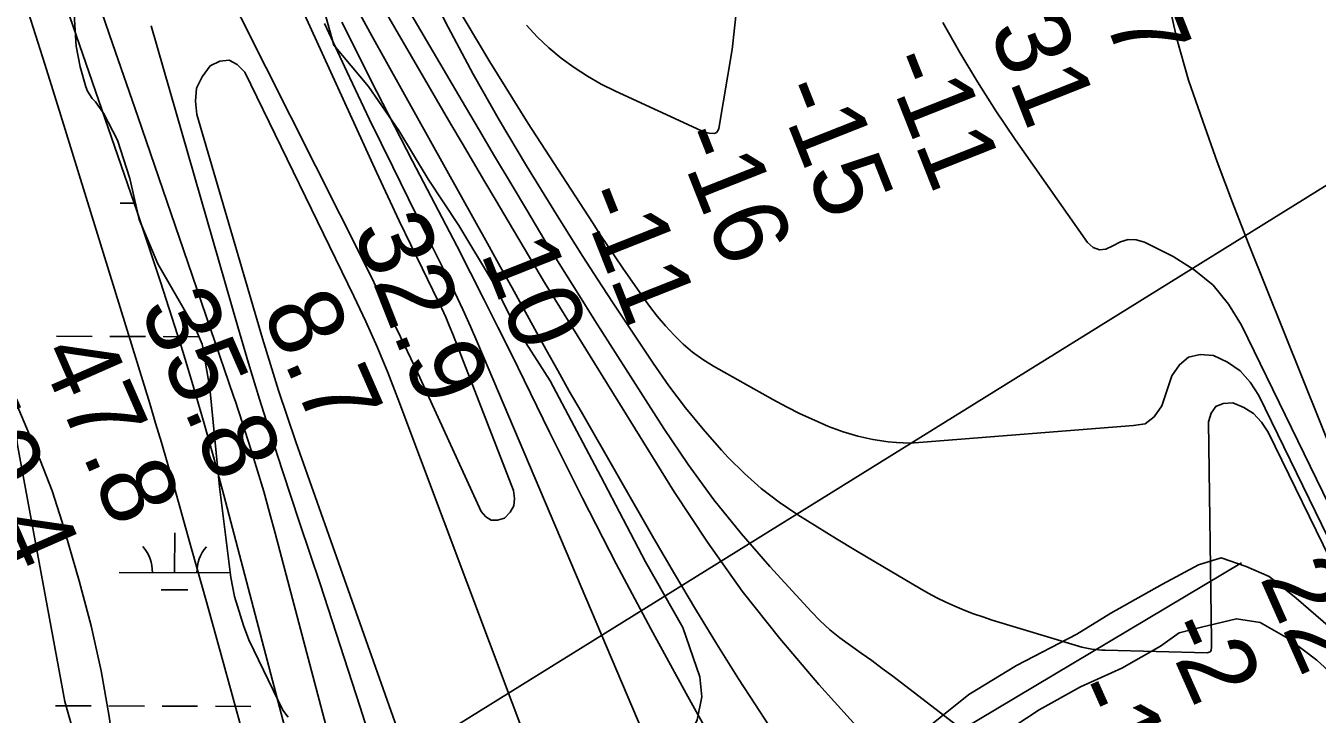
# Model space of a CAD drawing. Extents: x 3161615 to 3199515, y 867541 to 892976.
# Drawn here: x 3178692 to 3179855, y 885770 to 886389 of the extents above; entities that cross this region are included whole.
import ezdxf

# ---------------------------------------------------------------- set-up
doc = ezdxf.new("R2010")
doc.units = 0
for name, color, linetype in [('V-LEVE-TOET', 7, 'Continuous'), ('V-RIVR-EDGE', 7, 'Continuous'), ('V-RIVR-RANG', 7, 'Continuous'), ('V-RRAP-DIKE', 7, 'Continuous'), ('V-SITE-VEGE', 7, 'Continuous'), ('V-TOPO-DPTH', 7, 'Continuous'), ('V-TOPO-MAJR', 7, 'Continuous'), ('V-TOPO-MINR', 7, 'Continuous'), ('V-TOPO-SHOR', 7, 'Continuous'), ('V-TOPO-WATR', 7, 'Continuous'), ('V-WETL-SWMP', 7, 'Continuous')]:
    doc.layers.add(name, color=color, linetype=linetype)

msp = doc.modelspace()

# ---------------------------------------------------------------- linework, layer by layer
at = {"layer": 'V-LEVE-TOET'}
msp.add_lwpolyline([(3179786.7, 885905.8), (3179008.7, 885442), (3178979.5, 885548.4), (3179008.7, 885442), (3179223.2, 884660.7)], dxfattribs=at)
at = {"layer": 'V-RIVR-EDGE'}
for points in [[(3178958.5, 886410.7), (3178969.3, 886372), (3179000.7, 886334.7), (3179027.8, 886295.1), (3179054.4, 886251.2), (3179081.9, 886209.6), (3179113.3, 886157.5), (3179132.7, 886118.9), (3179164.1, 886069.7), (3179209.7, 885983.7), (3179250, 885906.8), (3179283.7, 885847.6), (3179298.9, 885803.2), (3179300.7, 885785.1), (3179296.4, 885764.6), (3179285.4, 885740.3), (3179260, 885697)], [(3179260, 885697), (3179231.3, 885650.3), (3179228.8, 885636), (3179240.3, 885627.4), (3179278.9, 885640.7), (3179323.3, 885651.5), (3179362.9, 885673.8), (3179462.3, 885736.6), (3179489.5, 885746), (3179541.1, 885787.4), (3179584.1, 885813.5), (3179638.5, 885841.5), (3179669.1, 885860.5), (3179715.4, 885886.6), (3179747.9, 885904.2), (3179768.4, 885910.3), (3179790.8, 885902.6), (3179811.7, 885893.5), (3179836, 885873.9), (3179871.2, 885843.3)], [(3179885.4, 885789.9), (3179854.5, 885818.1), (3179828.8, 885837.7), (3179803.5, 885852.1), (3179782.1, 885855.5), (3179750.6, 885847.9), (3179730.5, 885842.7)], [(3179730.5, 885842.7), (3179713.8, 885830.8), (3179679, 885810.9), (3179641.7, 885794.3), (3179604.5, 885773.4), (3179534.3, 885727.3)]]:
    msp.add_lwpolyline(points, dxfattribs=at)
at = {"layer": 'V-RIVR-RANG'}
msp.add_line((3178620.3, 885474.3), (3180080.8, 886381), dxfattribs=at)
at = {"layer": 'V-RRAP-DIKE'}
msp.add_lwpolyline([(3179786.7, 885905.8), (3179008.7, 885442), (3178979.5, 885548.4), (3179008.7, 885442), (3179223.2, 884660.7)], dxfattribs=at)
at = {"layer": 'V-SITE-VEGE'}
msp.add_lwpolyline([(3178733.3, 886438.2), (3178737.3, 886371), (3178741, 886352.3), (3178746.2, 886334.4), (3178747.7, 886330.6), (3178751.7, 886323.9), (3178754.9, 886320.9), (3178762.1, 886310.7), (3178774.7, 886286.5), (3178785.6, 886251.7), (3178794.2, 886214.8), (3178810.8, 886175.1), (3178837.8, 886128.1), (3178843.5, 886119.5), (3178851, 886102.6), (3178852.4, 886095.6), (3178853.6, 886087.4), (3178857.8, 886063), (3178866.6, 885974.4), (3178876.6, 885892.7), (3178880, 885875.5), (3178888.2, 885849.3), (3178892.9, 885836.4), (3178923.4, 885773.3), (3178928.4, 885766.8)], dxfattribs=at)
at = {"layer": 'V-TOPO-DPTH'}
for points in [[(3179015.6, 886439.8), (3179084.9, 886321.6), (3179099.6, 886296.7), (3179114.2, 886271.9), (3179129, 886247.1), (3179143.7, 886222.3), (3179158.6, 886197.6), (3179173.7, 886172.9), (3179189, 886148.5), (3179204.4, 886124.1), (3179266.5, 886026.9), (3179288.5, 885994.4), (3179311.5, 885962.7), (3179336.2, 885932.2), (3179361.9, 885902.6), (3179399.1, 885862), (3179407.4, 885853.6), (3179415.9, 885845.6), (3179425, 885838.3), (3179434.5, 885831.3), (3179444.1, 885824.6), (3179453.7, 885817.8), (3179463.2, 885810.8), (3179472.6, 885803.7), (3179561.2, 885735.6)], [(3179561.2, 885735.6), (3179472.6, 885803.7), (3179463.2, 885810.8), (3179453.7, 885817.8), (3179444.1, 885824.6), (3179434.5, 885831.3), (3179425, 885838.3), (3179415.9, 885845.6), (3179407.4, 885853.6), (3179399.1, 885862), (3179361.9, 885902.6), (3179336.2, 885932.2), (3179311.5, 885962.7), (3179288.5, 885994.4), (3179266.5, 886026.9), (3179204.4, 886124.1), (3179189, 886148.5), (3179173.7, 886172.9), (3179158.6, 886197.6), (3179143.7, 886222.3), (3179129, 886247.1), (3179114.2, 886271.9), (3179099.6, 886296.7), (3179084.9, 886321.6), (3179015.6, 886439.8)], [(3178977.6, 886428.3), (3179003.6, 886380.4), (3179109.3, 886190.7), (3179119.6, 886172.1), (3179129.9, 886153.5), (3179140.2, 886134.9), (3179150.4, 886116.2), (3179160.6, 886097.6), (3179171, 886079), (3179181.4, 886060.5), (3179192, 886042), (3179257.4, 885927.8), (3179276, 885895.9), (3179294.9, 885864.2), (3179314.2, 885832.7), (3179333.9, 885801.5), (3179348.4, 885778.8), (3179361.3, 885759.2)], [(3178977.6, 886428.3), (3179003.6, 886380.4), (3179109.3, 886190.7), (3179119.6, 886172.1), (3179129.9, 886153.5), (3179140.2, 886134.9), (3179150.4, 886116.2), (3179160.6, 886097.6), (3179171, 886079), (3179181.4, 886060.5), (3179192, 886042), (3179257.4, 885927.8), (3179276, 885895.9), (3179294.9, 885864.2), (3179314.2, 885832.7), (3179333.9, 885801.5), (3179348.4, 885778.8), (3179361.3, 885759.2)], [(3179875.8, 885905.7), (3179802.2, 886056.6), (3179794.6, 886068.5), (3179785.4, 886078.7), (3179774.1, 886086.4), (3179761.4, 886092.5), (3179749.4, 886093.3), (3179738.9, 886091), (3179730.7, 886084.1), (3179724, 886074.1), (3179714.8, 886047.1), (3179708, 886037.4), (3179699.8, 886031), (3179689.5, 886029.6), (3179500.1, 886014.4), (3179488.1, 886013.7), (3179475.9, 886014.2), (3179468.5, 886014.9), (3179454.7, 886017), (3179441.2, 886019.8), (3179427.9, 886023.8), (3179414.9, 886028.6), (3179402.1, 886034.2), (3179389.4, 886040.1), (3179377, 886046.4), (3179364.7, 886053), (3179311.3, 886082.9), (3179301.7, 886088.9), (3179292.4, 886095.5), (3179283.8, 886102.8), (3179275.7, 886110.7), (3179268, 886119.2), (3179260.6, 886127.9), (3179253.6, 886136.9), (3179246.9, 886146.2), (3179229.7, 886171.1), (3179222.7, 886181.3), (3179215.8, 886191.5), (3179208.9, 886201.8), (3179202.2, 886212.1), (3179144.4, 886301.3), (3179109.8, 886356.8), (3179076.5, 886413.1)], [(3179875.8, 885905.7), (3179802.2, 886056.6), (3179794.6, 886068.5), (3179785.4, 886078.7), (3179774.1, 886086.4), (3179761.4, 886092.5), (3179749.4, 886093.3), (3179738.9, 886091), (3179730.7, 886084.1), (3179724, 886074.1), (3179714.8, 886047.1), (3179708, 886037.4), (3179699.8, 886031), (3179689.5, 886029.6), (3179500.1, 886014.4), (3179488.1, 886013.7), (3179475.9, 886014.2), (3179468.5, 886014.9), (3179454.7, 886017), (3179441.2, 886019.8), (3179427.9, 886023.8), (3179414.9, 886028.6), (3179402.1, 886034.2), (3179389.4, 886040.1), (3179377, 886046.4), (3179364.7, 886053), (3179311.3, 886082.9), (3179301.7, 886088.9), (3179292.4, 886095.5), (3179283.8, 886102.8), (3179275.7, 886110.7), (3179268, 886119.2), (3179260.6, 886127.9), (3179253.6, 886136.9), (3179246.9, 886146.2), (3179229.7, 886171.1), (3179222.7, 886181.3), (3179215.8, 886191.5), (3179208.9, 886201.8), (3179202.2, 886212.1), (3179144.4, 886301.3), (3179109.8, 886356.8), (3179076.5, 886413.1)], [(3179720.1, 886415.4), (3179728.4, 886377.7), (3179739, 886340.4), (3179751.7, 886303.5), (3179764.8, 886266.8), (3179778.5, 886230.3), (3179792.8, 886194), (3179906.4, 885910.8)], [(3179720.1, 886415.4), (3179728.4, 886377.7), (3179739, 886340.4), (3179751.7, 886303.5), (3179764.8, 886266.8), (3179778.5, 886230.3), (3179792.8, 886194), (3179906.4, 885910.8)], [(3179143, 886390), (3179152.6, 886379.4), (3179163, 886369.5), (3179174, 886360.2), (3179185.7, 886351.8), (3179197.7, 886343.9), (3179210.2, 886336.8), (3179223.1, 886330.4), (3179299.7, 886295.1), (3179302.1, 886294.1), (3179304.6, 886293.2), (3179307.2, 886292.6), (3179312, 886292.5), (3179313.9, 886293.3), (3179315.1, 886294.8), (3179316, 886296.8), (3179328.1, 886368), (3179332.4, 886406.3)], [(3179332.4, 886406.3), (3179328.1, 886368), (3179316, 886296.8), (3179315.1, 886294.8), (3179313.9, 886293.3), (3179312, 886292.5), (3179307.2, 886292.6), (3179304.6, 886293.2), (3179302.1, 886294.1), (3179299.7, 886295.1), (3179223.1, 886330.4), (3179210.2, 886336.8), (3179197.7, 886343.9), (3179185.7, 886351.8), (3179174, 886360.2), (3179163, 886369.5), (3179152.6, 886379.4), (3179143, 886390)], [(3179307.8, 885611.4), (3179099.1, 886103.3), (3179092.4, 886118.6), (3179085.5, 886133.9), (3179078.3, 886149.1), (3179071, 886164.2), (3179043.4, 886219.4), (3179022.4, 886262.2), (3179001.6, 886305.1), (3178981.2, 886348.1), (3178961.1, 886391.3)], [(3179517.7, 886392.4), (3179532.9, 886365.4), (3179548.8, 886338.8), (3179565.6, 886312.7), (3179582.9, 886287), (3179647.9, 886194.1), (3179653.2, 886189.8), (3179658.7, 886187.6), (3179664.6, 886188.3), (3179670.8, 886191.1), (3179677.6, 886194.9), (3179684.5, 886197), (3179691.8, 886196.6), (3179699.2, 886194.4), (3179725.2, 886181.6), (3179744.1, 886169.7), (3179761, 886155.8), (3179774.8, 886138.8), (3179786.6, 886119.8), (3179882.3, 885923.4)], [(3179882.3, 885923.4), (3179786.6, 886119.8), (3179774.8, 886138.8), (3179761, 886155.8), (3179744.1, 886169.7), (3179725.2, 886181.6), (3179699.2, 886194.4), (3179691.8, 886196.6), (3179684.5, 886197), (3179677.6, 886194.9), (3179670.8, 886191.1), (3179664.6, 886188.3), (3179658.7, 886187.6), (3179653.2, 886189.8), (3179647.9, 886194.1), (3179582.9, 886287), (3179565.6, 886312.7), (3179548.8, 886338.8), (3179532.9, 886365.4), (3179517.7, 886392.4)], [(3179171.7, 885668.9), (3179027.1, 886053.9), (3179018, 886077.2), (3179008.4, 886100.3), (3178998.2, 886123.2), (3178987.5, 886145.9), (3178889.2, 886347.6), (3178882.4, 886354.6), (3178875.1, 886358.3), (3178866.9, 886357.4), (3178858.1, 886353.3), (3178850.8, 886343.5), (3178845.9, 886333.1), (3178844.8, 886321.6), (3178846.2, 886309.4), (3178905.3, 886107.7), (3178912.4, 886084.3), (3178919.7, 886061.1), (3178927.3, 886038), (3178935.3, 886014.9), (3179036.7, 885727.8)]]:
    msp.add_lwpolyline(points, dxfattribs=at)
at = {"layer": 'V-TOPO-MAJR'}
msp.add_lwpolyline([(3178676.9, 886556.7), (3178792.2, 886221.9), (3178802.9, 886190.3), (3178813.4, 886158.7), (3178823.6, 886127), (3178833.6, 886095.2), (3178843.3, 886063.2), (3178852.7, 886031.2), (3178861.6, 885999.1), (3178870.3, 885966.9), (3178929.8, 885740.6)], dxfattribs=at)
at = {"layer": 'V-TOPO-MINR'}
for points in [[(3178852.9, 886597), (3179007.8, 886257.4), (3179017.9, 886235.5), (3179028.2, 886213.8), (3179038.6, 886192.1), (3179049.1, 886170.4), (3179063.1, 886142.1), (3179066.6, 886134.7), (3179070.1, 886127.1), (3179073.3, 886119.5), (3179076.4, 886111.8), (3179131.1, 885971), (3179132.2, 885963.8), (3179131.5, 885957.2), (3179128.2, 885951.4), (3179123.1, 885946.2), (3179116.9, 885944.3), (3179111.2, 885944.3), (3179106.4, 885947.3), (3179102.1, 885952.2), (3179060.1, 886043.8), (3179044.9, 886076.7), (3179029.4, 886109.4), (3179013.5, 886141.9), (3178997.5, 886174.4), (3178863.6, 886441.2)], [(3178961.1, 886496.7), (3179074.8, 886300.9), (3179084.9, 886283.6), (3179095.1, 886266.2), (3179105.3, 886248.9), (3179115.5, 886231.7), (3179126.5, 886213.3), (3179131.3, 886205.2), (3179136.1, 886197.1), (3179140.8, 886189), (3179145.6, 886180.9), (3179150.4, 886172.8), (3179155.2, 886164.7), (3179160.1, 886156.7), (3179165, 886148.7), (3179275.8, 885969.8), (3179305.7, 885924.4), (3179337.1, 885880.2), (3179370.9, 885837.6), (3179406.2, 885796.3), (3179476.6, 885718.2)], [(3178747.6, 886439), (3178770.2, 886373.3), (3178792.8, 886307.6), (3178815.4, 886241.9), (3178838, 886176.1), (3178879.2, 886055.8), (3178881.1, 886050.3), (3178883, 886044.6), (3178884.8, 886039), (3178886.7, 886033.4), (3178894.9, 886007.4), (3178900.7, 885988.8), (3178906.3, 885970.1), (3178911.6, 885951.3), (3178916.7, 885932.5), (3179031.6, 885497), (3179032.2, 885494.5), (3179033.5, 885489.8), (3179033.8, 885488.3), (3179033.8, 885488.2), (3179107.8, 885213.1), (3179137.5, 885109.7), (3179169.5, 885007)], [(3179015.6, 886439.8), (3179084.9, 886321.6), (3179099.6, 886296.7), (3179114.2, 886271.9), (3179129, 886247.1), (3179143.7, 886222.3), (3179158.6, 886197.6), (3179173.7, 886172.9), (3179189, 886148.5), (3179204.4, 886124.1), (3179266.5, 886026.9), (3179288.5, 885994.4), (3179311.5, 885962.7), (3179336.2, 885932.2), (3179361.9, 885902.6), (3179399.1, 885862), (3179407.4, 885853.6), (3179415.9, 885845.6), (3179425, 885838.3), (3179434.5, 885831.3), (3179444.1, 885824.6), (3179453.7, 885817.8), (3179463.2, 885810.8), (3179472.6, 885803.7), (3179561.2, 885735.6)], [(3179050.8, 886430.9), (3179072.4, 886388.1), (3179094.8, 886345.8), (3179118.5, 886304.2), (3179143, 886263.1), (3179167.5, 886223.3), (3179180.5, 886202.5), (3179193.6, 886181.7), (3179206.9, 886161.1), (3179220.4, 886140.6), (3179256.8, 886085.7), (3179271.1, 886065.2), (3179286, 886045.3), (3179301.9, 886026.1), (3179318.4, 886007.4), (3179324.6, 886000.7), (3179339.1, 885986.4), (3179354.2, 885972.9), (3179370.4, 885960.6), (3179387.2, 885949.1), (3179404.6, 885938.3), (3179422, 885927.6), (3179439.5, 885917), (3179457, 885906.5), (3179496.6, 885883), (3179504.4, 885878.6), (3179512.3, 885874.3), (3179520.4, 885870.4), (3179528.6, 885866.7), (3179536.9, 885863.2), (3179545.2, 885860), (3179553.7, 885857.1), (3179562.3, 885854.3), (3179640, 885830.8), (3179642.9, 885830), (3179645.8, 885829.3), (3179648.8, 885828.7), (3179651.8, 885828.2), (3179654.8, 885827.8), (3179657.8, 885827.5), (3179660.8, 885827.3), (3179663.8, 885827.2), (3179755.8, 885824.7), (3179758.4, 885825.7), (3179759.2, 885826.8), (3179759.6, 885830.2), (3179759.7, 885832), (3179759.6, 885835.8), (3179756.8, 886032.7), (3179759.3, 886040.7), (3179763.5, 886046.6), (3179770.2, 886049.3), (3179778.7, 886049.8), (3179788.7, 886045.7), (3179797.6, 886040.2), (3179804.8, 886032.5), (3179810.8, 886023.5), (3179872.6, 885896.8)], [(3179076.5, 886413.1), (3179109.8, 886356.8), (3179144.4, 886301.3), (3179202.2, 886212.1), (3179208.9, 886201.8), (3179215.8, 886191.5), (3179222.7, 886181.3), (3179229.7, 886171.1), (3179246.9, 886146.2), (3179253.6, 886136.9), (3179260.6, 886127.9), (3179268, 886119.2), (3179275.7, 886110.7), (3179283.8, 886102.8), (3179292.4, 886095.5), (3179301.7, 886088.9), (3179311.3, 886082.9), (3179364.7, 886053), (3179377, 886046.4), (3179389.4, 886040.1), (3179402.1, 886034.2), (3179414.9, 886028.6), (3179427.9, 886023.8), (3179441.2, 886019.8), (3179454.7, 886017), (3179468.5, 886014.9), (3179475.9, 886014.2), (3179488.1, 886013.7), (3179500.1, 886014.4), (3179689.5, 886029.6), (3179699.8, 886031), (3179708, 886037.4), (3179714.8, 886047.1), (3179724, 886074.1), (3179730.7, 886084.1), (3179738.9, 886091), (3179749.4, 886093.3), (3179761.4, 886092.5), (3179774.1, 886086.4), (3179785.4, 886078.7), (3179794.6, 886068.5), (3179802.2, 886056.6), (3179875.8, 885905.7)], [(3179720.1, 886415.4), (3179728.4, 886377.7), (3179739, 886340.4), (3179751.7, 886303.5), (3179764.8, 886266.8), (3179778.5, 886230.3), (3179792.8, 886194), (3179906.4, 885910.8)], [(3179332.4, 886406.3), (3179328.1, 886368), (3179316, 886296.8), (3179315.1, 886294.8), (3179313.9, 886293.3), (3179312, 886292.5), (3179307.2, 886292.6), (3179304.6, 886293.2), (3179302.1, 886294.1), (3179299.7, 886295.1), (3179223.1, 886330.4), (3179210.2, 886336.8), (3179197.7, 886343.9), (3179185.7, 886351.8), (3179174, 886360.2), (3179163, 886369.5), (3179152.6, 886379.4), (3179143, 886390)], [(3178694.6, 886401), (3178709.2, 886354.8), (3178723.6, 886308.5), (3178803.6, 886049.3), (3178808.9, 886031.7), (3178814.2, 886014.2), (3178819.3, 885996.6), (3178824.3, 885978.9), (3178841.3, 885918.6), (3178854.7, 885870.8), (3178868.1, 885822.9), (3178881.3, 885775), (3178894.4, 885727.1), (3178948.4, 885529.2), (3178958.2, 885494.2), (3178968.4, 885459.3), (3178978.9, 885424.6), (3178989.8, 885389.9), (3178995.2, 885373.3), (3179009.2, 885330.5), (3179023.7, 885287.9), (3179038.7, 885245.4), (3179054.2, 885203.1), (3179268.1, 884628.2)], [(3178961.1, 886391.3), (3178981.2, 886348.1), (3179001.6, 886305.1), (3179022.4, 886262.2), (3179043.4, 886219.4), (3179071, 886164.2), (3179078.3, 886149.1), (3179085.5, 886133.9), (3179092.4, 886118.6), (3179099.1, 886103.3), (3179307.8, 885611.4)], [(3178976.7, 886392.7), (3179008.2, 886329.9), (3179040.2, 886267.3), (3179080, 886191.1), (3179092.5, 886166.8), (3179104.9, 886142.5), (3179117.1, 886118.1), (3179129.3, 886093.6), (3179163.6, 886023.4), (3179193.3, 885964), (3179223.6, 885904.9), (3179254.8, 885846.3), (3179286.7, 885788.1), (3179354.9, 885665.7)], [(3179882.3, 885923.4), (3179786.6, 886119.8), (3179774.8, 886138.8), (3179761, 886155.8), (3179744.1, 886169.7), (3179725.2, 886181.6), (3179699.2, 886194.4), (3179691.8, 886196.6), (3179684.5, 886197), (3179677.6, 886194.9), (3179670.8, 886191.1), (3179664.6, 886188.3), (3179658.7, 886187.6), (3179653.2, 886189.8), (3179647.9, 886194.1), (3179582.9, 886287), (3179565.6, 886312.7), (3179548.8, 886338.8), (3179532.9, 886365.4), (3179517.7, 886392.4)], [(3178804.9, 886389.4), (3178883, 886118.2), (3178892.6, 886085.7), (3178902.4, 886053.3), (3178912.6, 886021), (3178923.1, 885988.8), (3178938.6, 885942.3), (3178957, 885886.9), (3178975.1, 885831.4), (3178993.1, 885775.8), (3179010.9, 885720.2), (3179063.6, 885554.3), (3179070.8, 885531.2), (3179078, 885508.1), (3179085, 885484.9), (3179091.8, 885461.7), (3179202.6, 884965.1)], [(3179171.7, 885668.9), (3179027.1, 886053.9), (3179018, 886077.2), (3179008.4, 886100.3), (3178998.2, 886123.2), (3178987.5, 886145.9), (3178889.2, 886347.6), (3178882.4, 886354.6), (3178875.1, 886358.3), (3178866.9, 886357.4), (3178858.1, 886353.3), (3178850.8, 886343.5), (3178845.9, 886333.1), (3178844.8, 886321.6), (3178846.2, 886309.4), (3178905.3, 886107.7), (3178912.4, 886084.3), (3178919.7, 886061.1), (3178927.3, 886038), (3178935.3, 886014.9), (3179036.7, 885727.8)], [(3178795.8, 885293.9), (3178796.8, 885312.5), (3178796.8, 885335.8), (3178796.4, 885344.1), (3178795.6, 885363.3), (3178794.8, 885382.5), (3178793.9, 885401.7), (3178793, 885420.9), (3178786.2, 885559.6), (3178783.7, 885601.3), (3178780.8, 885643), (3178777, 885684.6), (3178772.8, 885726.2), (3178767.1, 885767.5), (3178760, 885808.5), (3178750.8, 885849.1), (3178740.2, 885889.5), (3178724.8, 885942.5), (3178720.4, 885956.7), (3178715.7, 885970.7), (3178710.5, 885984.6), (3178704.9, 885998.4), (3178635.1, 886163.5)]]:
    msp.add_lwpolyline(points, dxfattribs=at)
at = {"layer": 'V-TOPO-SHOR'}
msp.add_lwpolyline([(3178937.8, 884996.7), (3178841.1, 885319.5), (3178784.2, 885579.1), (3178727.1, 885781.1), (3178684.5, 886011.8), (3178656.3, 886271.4), (3178585.1, 886574.3), (3178513.9, 886906), (3178471.4, 887165.6), (3178400, 887410.8), (3178256.7, 887713.9), (3178184.9, 887800.6), (3178141.8, 887858.4), (3178055.6, 887945.1), (3178012.4, 887988.5), (3177998.2, 888046.2)], dxfattribs=at)
at = {"layer": 'V-TOPO-WATR'}
msp.add_lwpolyline([(3178977.6, 886428.3), (3179003.6, 886380.4), (3179109.3, 886190.7), (3179119.6, 886172.1), (3179129.9, 886153.5), (3179140.2, 886134.9), (3179150.4, 886116.2), (3179160.6, 886097.6), (3179171, 886079), (3179181.4, 886060.5), (3179192, 886042), (3179257.4, 885927.8), (3179276, 885895.9), (3179294.9, 885864.2), (3179314.2, 885832.7), (3179333.9, 885801.5), (3179348.4, 885778.8), (3179361.3, 885759.2)], dxfattribs=at)
at = {"layer": 'V-WETL-SWMP'}
for p, q in [((3178776.9, 886229.7), (3178790.7, 886229.6)), ((3178719.8, 886109.8), (3178751.8, 886109.7)), ((3178767.8, 886109.6), (3178799.8, 886109.5)), ((3178815.8, 886109.5), (3178847.8, 886109.4)), ((3178826, 885896.9), (3178826.1, 885932.9)), ((3178776, 885897), (3178876, 885896.7)), ((3178814, 885881.5), (3178838, 885881.4)), ((3178718.8, 885777.1), (3178750.8, 885777)), ((3178766.8, 885777), (3178798.8, 885776.9)), ((3178814.8, 885776.8), (3178846.8, 885776.7)), ((3178862.8, 885776.7), (3178894.8, 885776.6))]:
    msp.add_line(p, q, dxfattribs=at)
msp.add_lwpolyline([(3178733.3, 886438.2), (3178737.3, 886371), (3178741, 886352.3), (3178746.2, 886334.4), (3178747.7, 886330.6), (3178751.7, 886323.9), (3178754.9, 886320.9), (3178762.1, 886310.7), (3178774.7, 886286.5), (3178785.6, 886251.7), (3178794.2, 886214.8), (3178810.8, 886175.1), (3178837.8, 886128.1), (3178843.5, 886119.5), (3178851, 886102.6), (3178852.4, 886095.6), (3178853.6, 886087.4), (3178857.8, 886063), (3178866.6, 885974.4), (3178876.6, 885892.7), (3178880, 885875.5), (3178888.2, 885849.3), (3178892.9, 885836.4), (3178923.4, 885773.3), (3178928.4, 885766.8)], dxfattribs=at)
for centre, start, end in [((3178770.8, 885897.5), 359.0699, 40.6135), ((3178881.3, 885897.2), 139.0699, 180.6135)]:
    msp.add_arc(centre, 35.2, start, end, dxfattribs=at)

# ---------------------------------------------------------------- texts
at = {"layer": 'V-RIVR-RANG'}
for s, rotation, p in [('-27', 291.5706, (3179633.5, 886469.2)), ('-31', 291.5706, (3179548, 886413.9)), ('-11', 291.5706, (3179462.9, 886357.3)), ('-15', 291.5706, (3179365.7, 886331.4)), ('-16', 291.5706, (3179274.8, 886289.5)), ('-11', 291.5706, (3179188.4, 886236.1)), ('32.9', 291.5706, (3178985.7, 886205.4)), ('10', 291.5706, (3179101.2, 886185)), ('35.8', 293.6783, (3178793.9, 886135.1)), ('8.7', 293.6783, (3178904.2, 886132.7)), ('47.8', 293.6783, (3178702.5, 886094.7)), ('40.4', 293.6783, (3178611, 886054.3)), ('22', 293.975, (3179802.7, 885892.5)), ('-2', 293.975, (3179713.6, 885846.7)), ('-1', 293.975, (3179628.9, 885791))]:
    msp.add_text(s, height=67, rotation=rotation, dxfattribs=at).set_placement(p)

doc.saveas('drawing.dxf')
